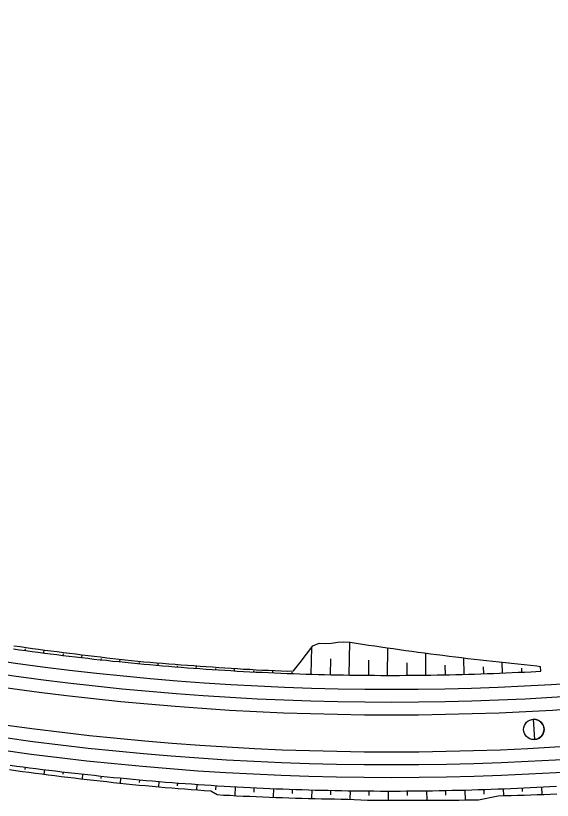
# Model space of a CAD drawing. Extents: x 6503541 to 6503743, y 5888004 to 5888145.
# Drawn here: x 6503653.725 to 6503654.733, y 5888071.96 to 5888073.435 of the extents above; entities that cross this region are included whole.
import ezdxf

# ---------------------------------------------------------------- set-up
doc = ezdxf.new("R2010")
doc.units = 0
doc.layers.add('12', color=7, linetype='Continuous')

msp = doc.modelspace()

# ---------------------------------------------------------------- linework, layer by layer
at = {"layer": '12'}
for p, q in [((6503654.3518, 5888072.1954), (6503654.3528, 5888072.2571)), ((6503653.7423, 5888072.2445), (6503653.7419, 5888072.2417)), ((6503653.7776, 5888072.237), (6503653.7783, 5888072.2425)), ((6503654.2798, 5888072.197), (6503654.2813, 5888072.2474)), ((6503654.4238, 5888072.1948), (6503654.4239, 5888072.2466)), ((6503653.8137, 5888072.2353), (6503653.8133, 5888072.2324)), ((6503653.8491, 5888072.2282), (6503653.8497, 5888072.2336)), ((6503654.4958, 5888072.1953), (6503654.4953, 5888072.2368)), ((6503654.5678, 5888072.1967), (6503654.5669, 5888072.2277)), ((6503653.8851, 5888072.2267), (6503653.8849, 5888072.2242)), ((6503653.9207, 5888072.2204), (6503653.9212, 5888072.2252)), ((6503653.9567, 5888072.2192), (6503653.9565, 5888072.2169)), ((6503653.9924, 5888072.2137), (6503653.9927, 5888072.2182)), ((6503654.0284, 5888072.213), (6503654.0282, 5888072.2107)), ((6503654.0641, 5888072.208), (6503654.0645, 5888072.2128)), ((6503654.3165, 5888072.2258), (6503654.3158, 5888072.1961)), ((6503654.388, 5888072.2234), (6503654.3878, 5888072.195)), ((6503654.4597, 5888072.2183), (6503654.4598, 5888072.1949)), ((6503654.5314, 5888072.214), (6503654.5318, 5888072.1959)), ((6503654.6397, 5888072.1992), (6503654.6389, 5888072.2195)), ((6503654.1002, 5888072.2079), (6503654.1, 5888072.2055)), ((6503654.136, 5888072.2033), (6503654.1362, 5888072.2079)), ((6503654.172, 5888072.2036), (6503654.1719, 5888072.2014)), ((6503654.2079, 5888072.1997), (6503654.2081, 5888072.2039)), ((6503654.2439, 5888072.2006), (6503654.2439, 5888072.1982)), ((6503654.6033, 5888072.2107), (6503654.6038, 5888072.1979)), ((6503654.6754, 5888072.2082), (6503654.6757, 5888072.2009)), ((6503654.7117, 5888072.2027), (6503654.7112, 5888072.2115)), ((6503653.7425, 5888072.0179), (6503653.743, 5888072.0222)), ((6503653.7787, 5888072.0176), (6503653.7777, 5888072.0089)), ((6503653.814, 5888072.0089), (6503653.8145, 5888072.0133)), ((6503653.8503, 5888072.0092), (6503653.8493, 5888072.0002)), ((6503653.8856, 5888072.0008), (6503653.886, 5888072.0054)), ((6503653.9219, 5888072.0018), (6503653.9209, 5888071.9923)), ((6503653.9573, 5888071.9936), (6503653.9577, 5888071.9985)), ((6503653.9936, 5888071.9954), (6503653.9928, 5888071.9854)), ((6503654.0291, 5888071.9874), (6503654.0295, 5888071.9925)), ((6503654.0654, 5888071.9899), (6503654.0647, 5888071.9796)), ((6503654.1008, 5888071.9799), (6503654.1013, 5888071.9876)), ((6503654.1372, 5888071.9855), (6503654.1363, 5888071.9688)), ((6503654.1728, 5888071.9754), (6503654.1732, 5888071.9836)), ((6503654.2091, 5888071.982), (6503654.2085, 5888071.9657)), ((6503654.2448, 5888071.9725), (6503654.2451, 5888071.9806)), ((6503654.2811, 5888071.9795), (6503654.2807, 5888071.9633)), ((6503654.3169, 5888071.9705), (6503654.3171, 5888071.9786)), ((6503654.3531, 5888071.9779), (6503654.3529, 5888071.9618)), ((6503654.389, 5888071.969), (6503654.3891, 5888071.9775)), ((6503654.4251, 5888071.9774), (6503654.4251, 5888071.9601)), ((6503654.4611, 5888071.9687), (6503654.4611, 5888071.9775)), ((6503654.4971, 5888071.9778), (6503654.4973, 5888071.96)), ((6503654.5333, 5888071.9693), (6503654.5331, 5888071.9784)), ((6503654.5691, 5888071.9793), (6503654.5696, 5888071.9607)), ((6503654.6053, 5888071.9717), (6503654.6051, 5888071.9803)), ((6503654.641, 5888071.9817), (6503654.6415, 5888071.9688)), ((6503654.6773, 5888071.9765), (6503654.677, 5888071.9832)), ((6503654.7129, 5888071.9851), (6503654.7137, 5888071.9709))]:
    msp.add_line(p, q, dxfattribs=at)
for points in [[(6503653.7212, 5888072.2505), (6503653.7328, 5888072.2488), (6503653.7444, 5888072.2471), (6503653.756, 5888072.2454), (6503653.7676, 5888072.2438), (6503653.7793, 5888072.2424), (6503653.7909, 5888072.241), (6503653.8026, 5888072.2396), (6503653.8142, 5888072.2381), (6503653.8258, 5888072.2366), (6503653.8375, 5888072.2351), (6503653.8491, 5888072.2337), (6503653.8608, 5888072.2322), (6503653.8724, 5888072.2308), (6503653.8841, 5888072.2294), (6503653.8957, 5888072.2281), (6503653.9074, 5888072.2268), (6503653.9191, 5888072.2255), (6503653.9307, 5888072.2242), (6503653.9424, 5888072.2229), (6503653.9541, 5888072.2217), (6503653.9657, 5888072.2205), (6503653.9774, 5888072.2194), (6503653.9891, 5888072.2184), (6503654.0008, 5888072.2175), (6503654.0125, 5888072.2166), (6503654.0242, 5888072.2157), (6503654.0359, 5888072.2148), (6503654.0476, 5888072.214), (6503654.0593, 5888072.2131), (6503654.0711, 5888072.2123), (6503654.0828, 5888072.2114), (6503654.0945, 5888072.2106), (6503654.1062, 5888072.2098), (6503654.1179, 5888072.209), (6503654.1296, 5888072.2083), (6503654.1413, 5888072.2075), (6503654.153, 5888072.2068), (6503654.1647, 5888072.2062), (6503654.1765, 5888072.2055), (6503654.1882, 5888072.2049), (6503654.1999, 5888072.2043), (6503654.2116, 5888072.2037), (6503654.2234, 5888072.2032), (6503654.2351, 5888072.2027), (6503654.2468, 5888072.2032), (6503654.2591, 5888072.2189), (6503654.2713, 5888072.2346), (6503654.2834, 5888072.2501), (6503654.2952, 5888072.2551), (6503654.3068, 5888072.2548), (6503654.3184, 5888072.2555), (6503654.3301, 5888072.257), (6503654.3417, 5888072.2577), (6503654.3533, 5888072.2571), (6503654.3649, 5888072.2553), (6503654.3765, 5888072.2535), (6503654.3881, 5888072.2518), (6503654.3997, 5888072.2501), (6503654.4113, 5888072.2484), (6503654.4229, 5888072.2467), (6503654.4345, 5888072.2451), (6503654.4462, 5888072.2434), (6503654.4578, 5888072.2418), (6503654.4694, 5888072.2402), (6503654.4811, 5888072.2386), (6503654.4928, 5888072.2371), (6503654.5044, 5888072.2356), (6503654.5161, 5888072.2341), (6503654.5278, 5888072.2326), (6503654.5395, 5888072.2311), (6503654.5512, 5888072.2296), (6503654.5629, 5888072.2282), (6503654.5747, 5888072.2268), (6503654.5864, 5888072.2254), (6503654.5981, 5888072.224), (6503654.6099, 5888072.2227), (6503654.6216, 5888072.2214), (6503654.6334, 5888072.2201), (6503654.6451, 5888072.2188), (6503654.6569, 5888072.2175), (6503654.6687, 5888072.2163), (6503654.6805, 5888072.215), (6503654.6923, 5888072.2138), (6503654.7041, 5888072.2126), (6503654.7112, 5888072.2115)], [(6503653.7203, 5888072.2447), (6503653.732, 5888072.2431), (6503653.7436, 5888072.2415), (6503653.7553, 5888072.2399), (6503653.7669, 5888072.2384), (6503653.7785, 5888072.2368), (6503653.7902, 5888072.2353), (6503653.8018, 5888072.2339), (6503653.8135, 5888072.2324), (6503653.8252, 5888072.231), (6503653.8368, 5888072.2296), (6503653.8485, 5888072.2283), (6503653.8602, 5888072.2269), (6503653.8718, 5888072.2256), (6503653.8835, 5888072.2243), (6503653.8952, 5888072.2231), (6503653.9069, 5888072.2218), (6503653.9186, 5888072.2206), (6503653.9303, 5888072.2195), (6503653.942, 5888072.2183), (6503653.9536, 5888072.2172), (6503653.9653, 5888072.2161), (6503653.977, 5888072.2151), (6503653.9887, 5888072.214), (6503654.0004, 5888072.213), (6503654.0122, 5888072.212), (6503654.0239, 5888072.2111), (6503654.0356, 5888072.2101), (6503654.0473, 5888072.2092), (6503654.059, 5888072.2084), (6503654.0707, 5888072.2075), (6503654.0824, 5888072.2067), (6503654.0942, 5888072.2059), (6503654.1059, 5888072.2051), (6503654.1176, 5888072.2044), (6503654.1293, 5888072.2037), (6503654.1411, 5888072.203), (6503654.1528, 5888072.2024), (6503654.1645, 5888072.2017), (6503654.1762, 5888072.2011), (6503654.188, 5888072.2006), (6503654.1997, 5888072.2), (6503654.2114, 5888072.1995), (6503654.2232, 5888072.199), (6503654.2349, 5888072.1985), (6503654.2467, 5888072.1981), (6503654.2584, 5888072.1977), (6503654.2701, 5888072.1973), (6503654.2819, 5888072.197), (6503654.2936, 5888072.1966), (6503654.3054, 5888072.1963), (6503654.3171, 5888072.196), (6503654.3289, 5888072.1958), (6503654.3406, 5888072.1956), (6503654.3523, 5888072.1954), (6503654.3641, 5888072.1952), (6503654.3758, 5888072.1951), (6503654.3876, 5888072.195), (6503654.3993, 5888072.1949), (6503654.4111, 5888072.1948), (6503654.4228, 5888072.1948), (6503654.4346, 5888072.1948), (6503654.4463, 5888072.1948), (6503654.4581, 5888072.1949), (6503654.4698, 5888072.195), (6503654.4816, 5888072.1951), (6503654.4933, 5888072.1952), (6503654.5051, 5888072.1954), (6503654.5168, 5888072.1956), (6503654.5285, 5888072.1958), (6503654.5403, 5888072.196), (6503654.552, 5888072.1963), (6503654.5638, 5888072.1966), (6503654.5755, 5888072.197), (6503654.5873, 5888072.1973), (6503654.599, 5888072.1977), (6503654.6107, 5888072.1981), (6503654.6225, 5888072.1985), (6503654.6342, 5888072.199), (6503654.646, 5888072.1995), (6503654.6577, 5888072.2), (6503654.6694, 5888072.2006), (6503654.6812, 5888072.2011), (6503654.6929, 5888072.2017), (6503654.7117, 5888072.2027)], [(6503654.6976, 5888072.1123), (6503654.6996, 5888072.074)], [(6503653.7141, 5888072.0261), (6503653.7263, 5888072.0244), (6503653.7384, 5888072.0228), (6503653.7506, 5888072.0212), (6503653.7627, 5888072.0196), (6503653.7749, 5888072.0181), (6503653.787, 5888072.0166), (6503653.7992, 5888072.0151), (6503653.8114, 5888072.0137), (6503653.8235, 5888072.0123), (6503653.8357, 5888072.0109), (6503653.8479, 5888072.0095), (6503653.8601, 5888072.0082), (6503653.8722, 5888072.0069), (6503653.8844, 5888072.0056), (6503653.8966, 5888072.0043), (6503653.9088, 5888072.0031), (6503653.921, 5888072.0019), (6503653.9332, 5888072.0007), (6503653.9454, 5888071.9996), (6503653.9576, 5888071.9985), (6503653.9698, 5888071.9974), (6503653.982, 5888071.9964), (6503653.9942, 5888071.9953), (6503654.0064, 5888071.9943), (6503654.0186, 5888071.9934), (6503654.0309, 5888071.9924), (6503654.0431, 5888071.9915), (6503654.0553, 5888071.9906), (6503654.0675, 5888071.9898), (6503654.0798, 5888071.989), (6503654.092, 5888071.9882), (6503654.1042, 5888071.9874), (6503654.1164, 5888071.9866), (6503654.1287, 5888071.9859), (6503654.1409, 5888071.9853), (6503654.1531, 5888071.9846), (6503654.1654, 5888071.984), (6503654.1776, 5888071.9834), (6503654.1899, 5888071.9828), (6503654.2021, 5888071.9823), (6503654.2143, 5888071.9817), (6503654.2266, 5888071.9813), (6503654.2388, 5888071.9808), (6503654.2511, 5888071.9804), (6503654.2633, 5888071.98), (6503654.2756, 5888071.9796), (6503654.2878, 5888071.9793), (6503654.3001, 5888071.979), (6503654.3123, 5888071.9787), (6503654.3246, 5888071.9784), (6503654.3368, 5888071.9782), (6503654.3491, 5888071.978), (6503654.3613, 5888071.9778), (6503654.3736, 5888071.9777), (6503654.3858, 5888071.9776), (6503654.3981, 5888071.9775), (6503654.4103, 5888071.9774), (6503654.4226, 5888071.9774), (6503654.4348, 5888071.9774), (6503654.4471, 5888071.9774), (6503654.4593, 5888071.9775), (6503654.4716, 5888071.9776), (6503654.4838, 5888071.9777), (6503654.4961, 5888071.9778), (6503654.5083, 5888071.978), (6503654.5206, 5888071.9782), (6503654.5328, 5888071.9784), (6503654.5451, 5888071.9787), (6503654.5573, 5888071.979), (6503654.5696, 5888071.9793), (6503654.5818, 5888071.9796), (6503654.5941, 5888071.98), (6503654.6063, 5888071.9804), (6503654.6186, 5888071.9808), (6503654.6308, 5888071.9813), (6503654.6431, 5888071.9817), (6503654.6553, 5888071.9823), (6503654.6676, 5888071.9828), (6503654.6798, 5888071.9834), (6503654.692, 5888071.984), (6503654.7043, 5888071.9846), (6503654.7165, 5888071.9852), (6503654.7287, 5888071.9859), (6503654.741, 5888071.9866)], [(6503653.713, 5888072.0178), (6503653.7251, 5888072.016), (6503653.7373, 5888072.0143), (6503653.7494, 5888072.0127), (6503653.7616, 5888072.011), (6503653.7738, 5888072.0094), (6503653.786, 5888072.0079), (6503653.7981, 5888072.0064), (6503653.8103, 5888072.0049), (6503653.8225, 5888072.0034), (6503653.8347, 5888072.0019), (6503653.8469, 5888072.0005), (6503653.8591, 5888071.999), (6503653.8713, 5888071.9976), (6503653.8835, 5888071.9963), (6503653.8957, 5888071.995), (6503653.9079, 5888071.9937), (6503653.9201, 5888071.9924), (6503653.9323, 5888071.9911), (6503653.9445, 5888071.9899), (6503653.9567, 5888071.9887), (6503653.9689, 5888071.9876), (6503653.9812, 5888071.9865), (6503653.9934, 5888071.9854), (6503654.0056, 5888071.9843), (6503654.0179, 5888071.9832), (6503654.0301, 5888071.9822), (6503654.0423, 5888071.9813), (6503654.0546, 5888071.9803), (6503654.0668, 5888071.9794), (6503654.0791, 5888071.9786), (6503654.0913, 5888071.9778), (6503654.1032, 5888071.9706), (6503654.1154, 5888071.9699), (6503654.1277, 5888071.9693), (6503654.14, 5888071.9686), (6503654.1523, 5888071.968), (6503654.1646, 5888071.9675), (6503654.1768, 5888071.9669), (6503654.1891, 5888071.9664), (6503654.2014, 5888071.9659), (6503654.2137, 5888071.9655), (6503654.226, 5888071.965), (6503654.2382, 5888071.9646), (6503654.2505, 5888071.9642), (6503654.2628, 5888071.9638), (6503654.2751, 5888071.9635), (6503654.2874, 5888071.9632), (6503654.2997, 5888071.9629), (6503654.312, 5888071.9626), (6503654.3242, 5888071.9624), (6503654.3365, 5888071.9622), (6503654.3488, 5888071.962), (6503654.3611, 5888071.9614), (6503654.3734, 5888071.9607), (6503654.3857, 5888071.9605), (6503654.398, 5888071.9604), (6503654.4103, 5888071.9602), (6503654.4226, 5888071.9601), (6503654.4348, 5888071.96), (6503654.4471, 5888071.96), (6503654.4594, 5888071.9599), (6503654.4717, 5888071.9599), (6503654.484, 5888071.9599), (6503654.4963, 5888071.96), (6503654.5086, 5888071.96), (6503654.5209, 5888071.9601), (6503654.5332, 5888071.9602), (6503654.5455, 5888071.9603), (6503654.5578, 5888071.9605), (6503654.5701, 5888071.9607), (6503654.5824, 5888071.9609), (6503654.5947, 5888071.9611), (6503654.6069, 5888071.9633), (6503654.6191, 5888071.966), (6503654.6313, 5888071.9685), (6503654.6436, 5888071.9688), (6503654.6559, 5888071.9691), (6503654.6682, 5888071.9694), (6503654.6804, 5888071.9698), (6503654.6927, 5888071.9701), (6503654.705, 5888071.9706), (6503654.7173, 5888071.971), (6503654.7296, 5888071.9716), (6503654.7418, 5888071.9722)]]:
    msp.add_lwpolyline(points, dxfattribs=at)
msp.add_circle((6503654.6986, 5888072.0932), 0.0192, dxfattribs=at)
for centre, radius, start, end in [((6503654.4287, 5888077.2461), 5.1012, 260.8698, 332.6098), ((6503654.4287, 5888077.2461), 5.0772, 260.8698, 332.6098), ((6503654.4287, 5888077.2461), 5.1252, 260.8698, 332.6098), ((6503654.4287, 5888077.2461), 5.1948, 260.8698, 332.6098), ((6503654.4287, 5888077.2461), 5.2188, 260.8698, 332.6098), ((6503654.4287, 5888077.2461), 5.2428, 260.8698, 332.6098), ((6503654.6986, 5888072.0932), 0.0192, 328.5507, 92.9979), ((6503654.6986, 5888072.0932), 0.0192, 272.9979, 328.5507)]:
    msp.add_arc(centre, radius, start, end, dxfattribs=at)

doc.saveas('drawing.dxf')
